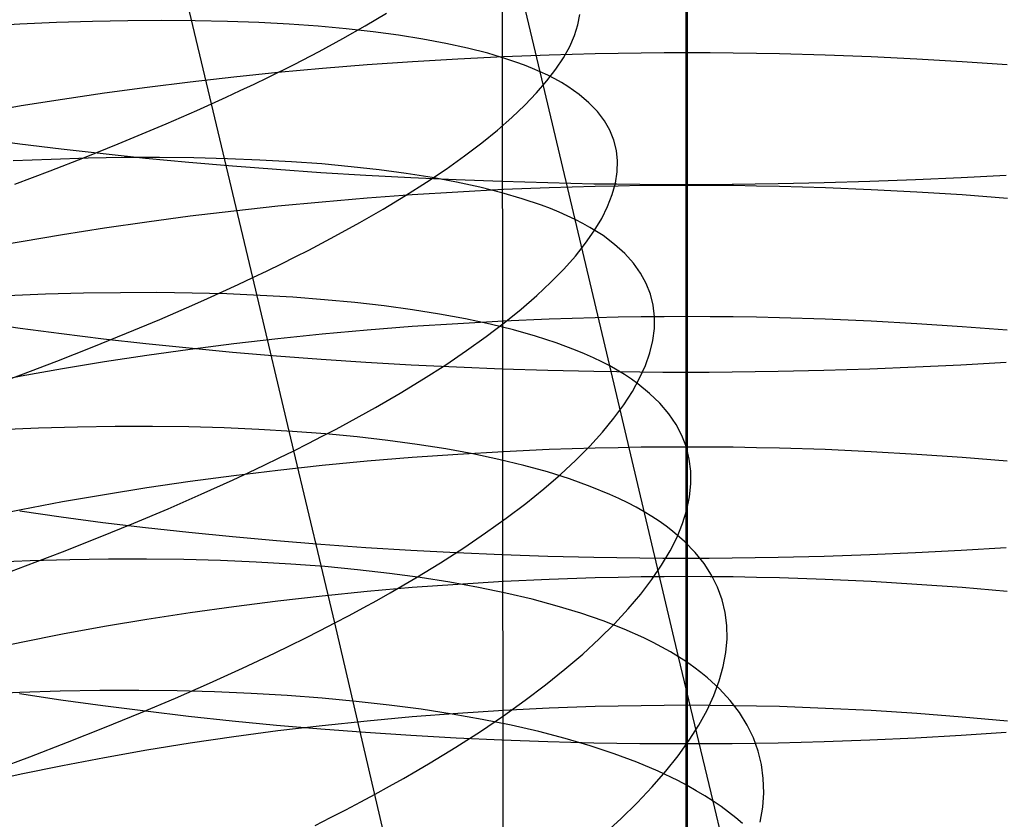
# Model space of a CAD drawing. Extents: x -383 to 1849, y -1185 to -529.
# Tile 539 of 656: x 447 to 457, y -1044 to -1036. Entities that reach past the tile are written whole.
import ezdxf

# ---------------------------------------------------------------- set-up
doc = ezdxf.new("R2010")
doc.units = 0
doc.layers.add('PREDEFINITO', color=7, linetype='CONTINUOUS')

msp = doc.modelspace()

# ---------------------------------------------------------------- linework, layer by layer
at = {"layer": 'PREDEFINITO'}
for p, q in [((452.068, -1053.326, 433.228), (451.958, -883.646, 433.674)), ((452.454, -1036.252, 494.182), (452.082, -1034.684, 493.754)), ((454.008, -1034.636, 646.482), (454.008, -1036.051, 646.107)), ((448.981, -1036.59, 479.035), (448.543, -1034.746, 478.618)), ((453.993, -1035.409, 677.003), (453.993, -1037.441, 676.6)), ((450.605, -1035.764, 481.317), (450.829, -1035.63, 481.731)), ((447.344, -1035.732, 501.201), (446.954, -1035.748, 501.501)), ((447.724, -1035.72, 500.889), (447.344, -1035.732, 501.201)), ((448.096, -1035.713, 500.566), (447.724, -1035.72, 500.889)), ((448.457, -1035.71, 500.232), (448.096, -1035.713, 500.566)), ((448.809, -1035.713, 499.888), (448.457, -1035.71, 500.232)), ((449.15, -1035.72, 499.534), (448.809, -1035.713, 499.888)), ((449.481, -1035.732, 499.17), (449.15, -1035.72, 499.534)), ((449.8, -1035.749, 498.797), (449.481, -1035.732, 499.17)), ((452.852, -1035.756, 488.078), (452.873, -1035.646, 488.556)), ((446.954, -1035.748, 501.501), (446.557, -1035.77, 501.79)), ((450.108, -1035.77, 498.415), (449.8, -1035.749, 498.797)), ((450.404, -1035.797, 498.024), (450.108, -1035.77, 498.415)), ((450.368, -1035.899, 480.912), (450.605, -1035.764, 481.317)), ((450.687, -1035.828, 497.625), (450.404, -1035.797, 498.024)), ((450.957, -1035.864, 497.218), (450.687, -1035.828, 497.625)), ((452.816, -1035.868, 487.602), (452.852, -1035.756, 488.078)), ((450.117, -1036.035, 480.516), (450.368, -1035.899, 480.912)), ((451.214, -1035.905, 496.804), (450.957, -1035.864, 497.218)), ((451.457, -1035.951, 496.382), (451.214, -1035.905, 496.804)), ((452.766, -1035.984, 487.127), (452.816, -1035.868, 487.602)), ((449.853, -1036.173, 480.13), (450.117, -1036.035, 480.516)), ((451.687, -1036.001, 495.954), (451.457, -1035.951, 496.382)), ((451.901, -1036.056, 495.52), (451.687, -1036.001, 495.954)), ((452.7, -1036.103, 486.654), (452.766, -1035.984, 487.127)), ((453.764, -1036.051, 646.109), (453.521, -1036.053, 646.115)), ((454.008, -1036.051, 646.107), (453.764, -1036.051, 646.109)), ((454.251, -1036.051, 646.109), (454.008, -1036.051, 646.107)), ((454.008, -1036.051, 646.107), (454.008, -1037.451, 645.707)), ((454.494, -1036.053, 646.115), (454.251, -1036.051, 646.109)), ((451.103, -1036.145, 646.398), (450.626, -1036.179, 646.501)), ((451.583, -1036.117, 646.31), (451.103, -1036.145, 646.398)), ((452.065, -1036.093, 646.237), (451.583, -1036.117, 646.31)), ((452.101, -1036.117, 495.079), (451.901, -1036.056, 495.52)), ((452.549, -1036.075, 646.181), (452.065, -1036.093, 646.237)), ((452.195, -1036.149, 494.857), (452.101, -1036.117, 495.079)), ((452.286, -1036.182, 494.633), (452.195, -1036.149, 494.857)), ((453.034, -1036.061, 646.14), (452.549, -1036.075, 646.181)), ((452.62, -1036.224, 486.185), (452.7, -1036.103, 486.654)), ((453.277, -1036.057, 646.125), (453.034, -1036.061, 646.14)), ((453.521, -1036.053, 646.115), (453.277, -1036.057, 646.125)), ((454.738, -1036.057, 646.125), (454.494, -1036.053, 646.115)), ((454.981, -1036.061, 646.14), (454.738, -1036.057, 646.125)), ((455.466, -1036.075, 646.181), (454.981, -1036.061, 646.14)), ((455.95, -1036.093, 646.238), (455.466, -1036.075, 646.181)), ((456.432, -1036.117, 646.31), (455.95, -1036.093, 646.238)), ((456.911, -1036.145, 646.398), (456.432, -1036.117, 646.31)), ((457.388, -1036.179, 646.501), (456.911, -1036.145, 646.398)), ((449.682, -1036.26, 646.751), (449.216, -1036.307, 646.898)), ((449.575, -1036.311, 479.754), (449.853, -1036.173, 480.13)), ((450.152, -1036.217, 646.619), (449.682, -1036.26, 646.751)), ((450.626, -1036.179, 646.501), (450.152, -1036.217, 646.619)), ((452.372, -1036.216, 494.408), (452.286, -1036.182, 494.633)), ((452.454, -1036.252, 494.182), (452.372, -1036.216, 494.408)), ((452.533, -1036.288, 493.954), (452.454, -1036.252, 494.182)), ((452.824, -1037.812, 494.642), (452.454, -1036.252, 494.182)), ((452.525, -1036.348, 485.718), (452.62, -1036.224, 486.185)), ((448.755, -1036.36, 647.059), (448.3, -1036.416, 647.234)), ((449.216, -1036.307, 646.898), (448.755, -1036.36, 647.059)), ((449.432, -1036.381, 479.57), (449.575, -1036.311, 479.754)), ((452.416, -1036.475, 485.256), (452.525, -1036.348, 485.718)), ((452.607, -1036.326, 493.725), (452.533, -1036.288, 493.954)), ((452.677, -1036.365, 493.496), (452.607, -1036.326, 493.725)), ((448.3, -1036.416, 647.234), (447.85, -1036.477, 647.422)), ((449.134, -1036.52, 479.211), (449.285, -1036.45, 479.389)), ((449.285, -1036.45, 479.389), (449.432, -1036.381, 479.57)), ((452.744, -1036.406, 493.265), (452.677, -1036.365, 493.496)), ((452.864, -1036.49, 492.8), (452.744, -1036.406, 493.265)), ((447.406, -1036.543, 647.624), (446.969, -1036.612, 647.839)), ((447.85, -1036.477, 647.422), (447.406, -1036.543, 647.624)), ((448.981, -1036.59, 479.035), (449.134, -1036.52, 479.211)), ((452.292, -1036.604, 484.798), (452.416, -1036.475, 485.256)), ((452.969, -1036.578, 492.332), (452.864, -1036.49, 492.8)), ((446.969, -1036.612, 647.839), (446.539, -1036.686, 648.066)), ((448.664, -1036.731, 478.693), (448.824, -1036.66, 478.862)), ((448.824, -1036.66, 478.862), (448.981, -1036.59, 479.035)), ((449.417, -1038.426, 479.487), (448.981, -1036.59, 479.035)), ((452.154, -1036.735, 484.345), (452.292, -1036.604, 484.798)), ((453.058, -1036.671, 491.861), (452.969, -1036.578, 492.332)), ((453.132, -1036.768, 491.388), (453.058, -1036.671, 491.861)), ((448.501, -1036.801, 478.526), (448.664, -1036.731, 478.693)), ((452.002, -1036.868, 483.898), (452.154, -1036.735, 484.345)), ((453.19, -1036.868, 490.914), (453.132, -1036.768, 491.388)), ((447.993, -1037.013, 478.044), (448.334, -1036.872, 478.363)), ((448.334, -1036.872, 478.363), (448.501, -1036.801, 478.526)), ((451.836, -1037.003, 483.456), (452.002, -1036.868, 483.898)), ((453.232, -1036.973, 490.437), (453.19, -1036.868, 490.914)), ((446.524, -1036.955, 674.594), (446.954, -1037.012, 674.827)), ((453.259, -1037.081, 489.961), (453.232, -1036.973, 490.437)), ((446.954, -1037.012, 674.827), (447.391, -1037.065, 675.047)), ((447.391, -1037.065, 675.047), (447.835, -1037.115, 675.254)), ((447.64, -1037.155, 477.738), (447.993, -1037.013, 478.044)), ((451.655, -1037.139, 483.022), (451.836, -1037.003, 483.456)), ((453.271, -1037.193, 489.483), (453.259, -1037.081, 489.961)), ((447.285, -1037.176, 501.928), (446.886, -1037.192, 502.215)), ((447.276, -1037.296, 477.445), (447.64, -1037.155, 477.738)), ((447.676, -1037.165, 501.629), (447.285, -1037.176, 501.928)), ((448.058, -1037.158, 501.319), (447.676, -1037.165, 501.629)), ((447.835, -1037.115, 675.254), (448.284, -1037.162, 675.447)), ((448.432, -1037.157, 500.997), (448.058, -1037.158, 501.319)), ((448.284, -1037.162, 675.447), (448.74, -1037.205, 675.625)), ((448.795, -1037.161, 500.665), (448.432, -1037.157, 500.997)), ((449.149, -1037.169, 500.322), (448.795, -1037.161, 500.665)), ((449.492, -1037.183, 499.97), (449.149, -1037.169, 500.322)), ((449.825, -1037.202, 499.607), (449.492, -1037.183, 499.97)), ((451.461, -1037.278, 482.594), (451.655, -1037.139, 483.022)), ((453.267, -1037.308, 489.007), (453.271, -1037.193, 489.483)), ((446.902, -1037.438, 477.164), (447.276, -1037.296, 477.445)), ((448.74, -1037.205, 675.625), (449.201, -1037.245, 675.79)), ((449.201, -1037.245, 675.79), (449.666, -1037.281, 675.941)), ((449.666, -1037.281, 675.941), (450.136, -1037.314, 676.076)), ((450.146, -1037.225, 499.236), (449.825, -1037.202, 499.607)), ((450.456, -1037.254, 498.855), (450.146, -1037.225, 499.236)), ((450.753, -1037.287, 498.467), (450.456, -1037.254, 498.855)), ((451.039, -1037.326, 498.069), (450.753, -1037.287, 498.467)), ((451.253, -1037.417, 482.174), (451.461, -1037.278, 482.594)), ((450.136, -1037.314, 676.076), (450.61, -1037.343, 676.197)), ((450.61, -1037.343, 676.197), (451.087, -1037.369, 676.302)), ((451.311, -1037.369, 497.664), (451.039, -1037.326, 498.069)), ((451.087, -1037.369, 676.302), (451.567, -1037.39, 676.392)), ((451.57, -1037.417, 497.252), (451.311, -1037.369, 497.664)), ((451.567, -1037.39, 676.392), (452.049, -1037.408, 676.467)), ((453.249, -1037.427, 488.531), (453.267, -1037.308, 489.007)), ((455.937, -1037.408, 676.466), (456.42, -1037.39, 676.392)), ((456.42, -1037.39, 676.392), (456.9, -1037.368, 676.302)), ((456.9, -1037.368, 676.302), (457.377, -1037.343, 676.196)), ((451.031, -1037.558, 481.761), (451.253, -1037.417, 482.174)), ((451.816, -1037.471, 496.833), (451.57, -1037.417, 497.252)), ((452.064, -1037.496, 645.836), (451.582, -1037.521, 645.908)), ((452.047, -1037.529, 496.406), (451.816, -1037.471, 496.833)), ((452.049, -1037.408, 676.467), (452.533, -1037.422, 676.525)), ((452.549, -1037.477, 645.78), (452.064, -1037.496, 645.836)), ((452.533, -1037.422, 676.525), (453.019, -1037.433, 676.567)), ((453.034, -1037.463, 645.739), (452.549, -1037.477, 645.78)), ((453.019, -1037.433, 676.567), (453.262, -1037.436, 676.581)), ((453.277, -1037.458, 645.725), (453.034, -1037.463, 645.739)), ((453.215, -1037.549, 488.056), (453.249, -1037.427, 488.531)), ((453.262, -1037.436, 676.581), (453.506, -1037.439, 676.592)), ((453.521, -1037.454, 645.715), (453.277, -1037.458, 645.725)), ((453.506, -1037.439, 676.592), (453.749, -1037.44, 676.598)), ((453.764, -1037.452, 645.709), (453.521, -1037.454, 645.715)), ((453.749, -1037.44, 676.598), (453.993, -1037.441, 676.6)), ((454.008, -1037.451, 645.707), (453.764, -1037.452, 645.709)), ((453.993, -1037.441, 676.6), (454.237, -1037.44, 676.598)), ((453.993, -1037.441, 676.6), (453.993, -1039.424, 676.166)), ((454.251, -1037.452, 645.709), (454.008, -1037.451, 645.707)), ((454.008, -1037.451, 645.707), (454.008, -1038.838, 645.28)), ((454.237, -1037.44, 676.598), (454.48, -1037.439, 676.592)), ((454.495, -1037.454, 645.715), (454.251, -1037.452, 645.709)), ((454.48, -1037.439, 676.592), (454.724, -1037.436, 676.581)), ((454.738, -1037.458, 645.726), (454.495, -1037.454, 645.715)), ((454.724, -1037.436, 676.581), (454.967, -1037.432, 676.566)), ((454.981, -1037.463, 645.74), (454.738, -1037.458, 645.726)), ((454.967, -1037.432, 676.566), (455.453, -1037.422, 676.524)), ((455.467, -1037.477, 645.781), (454.981, -1037.463, 645.74)), ((455.453, -1037.422, 676.524), (455.937, -1037.408, 676.466)), ((455.951, -1037.497, 645.838), (455.467, -1037.477, 645.781)), ((456.433, -1037.522, 645.91), (455.951, -1037.497, 645.838)), ((450.625, -1037.586, 646.097), (450.151, -1037.627, 646.214)), ((451.102, -1037.551, 645.995), (450.625, -1037.586, 646.097)), ((450.795, -1037.701, 481.358), (451.031, -1037.558, 481.761)), ((451.582, -1037.521, 645.908), (451.102, -1037.551, 645.995)), ((452.264, -1037.592, 495.974), (452.047, -1037.529, 496.406)), ((452.466, -1037.66, 495.535), (452.264, -1037.592, 495.974)), ((453.166, -1037.673, 487.583), (453.215, -1037.549, 488.056)), ((456.913, -1037.552, 645.998), (456.433, -1037.522, 645.91)), ((457.39, -1037.588, 646.101), (456.913, -1037.552, 645.998)), ((449.681, -1037.672, 646.346), (449.216, -1037.723, 646.492)), ((450.151, -1037.627, 646.214), (449.681, -1037.672, 646.346)), ((450.546, -1037.844, 480.963), (450.795, -1037.701, 481.358)), ((452.561, -1037.696, 495.314), (452.466, -1037.66, 495.535)), ((452.653, -1037.733, 495.091), (452.561, -1037.696, 495.314)), ((453.103, -1037.8, 487.112), (453.166, -1037.673, 487.583)), ((448.755, -1037.778, 646.651), (448.299, -1037.838, 646.825)), ((449.216, -1037.723, 646.492), (448.755, -1037.778, 646.651)), ((452.74, -1037.772, 494.867), (452.653, -1037.733, 495.091)), ((452.824, -1037.812, 494.642), (452.74, -1037.772, 494.867)), ((452.903, -1037.852, 494.415), (452.824, -1037.812, 494.642)), ((453.188, -1039.359, 495.142), (452.824, -1037.812, 494.642)), ((453.025, -1037.931, 486.645), (453.103, -1037.8, 487.112)), ((447.849, -1037.903, 647.012), (447.405, -1037.972, 647.213)), ((448.299, -1037.838, 646.825), (447.849, -1037.903, 647.012)), ((450.284, -1037.989, 480.579), (450.546, -1037.844, 480.963)), ((452.979, -1037.895, 494.188), (452.903, -1037.852, 494.415)), ((453.05, -1037.938, 493.959), (452.979, -1037.895, 494.188)), ((447.405, -1037.972, 647.213), (446.968, -1038.046, 647.426)), ((450.008, -1038.134, 480.204), (450.284, -1037.989, 480.579)), ((452.932, -1038.063, 486.181), (453.025, -1037.931, 486.645)), ((453.117, -1037.982, 493.729), (453.05, -1037.938, 493.959)), ((453.24, -1038.075, 493.266), (453.117, -1037.982, 493.729)), ((446.968, -1038.046, 647.426), (446.538, -1038.124, 647.652)), ((452.825, -1038.198, 485.72), (452.932, -1038.063, 486.181)), ((453.347, -1038.172, 492.801), (453.24, -1038.075, 493.266)), ((449.719, -1038.28, 479.84), (449.865, -1038.207, 480.021)), ((449.865, -1038.207, 480.021), (450.008, -1038.134, 480.204)), ((452.703, -1038.335, 485.264), (452.825, -1038.198, 485.72)), ((453.438, -1038.273, 492.332), (453.347, -1038.172, 492.801)), ((449.57, -1038.353, 479.662), (449.719, -1038.28, 479.84)), ((452.567, -1038.474, 484.813), (452.703, -1038.335, 485.264)), ((453.514, -1038.378, 491.861), (453.438, -1038.273, 492.332)), ((449.261, -1038.499, 479.315), (449.417, -1038.426, 479.487)), ((449.417, -1038.426, 479.487), (449.57, -1038.353, 479.662)), ((449.85, -1040.255, 479.976), (449.417, -1038.426, 479.487)), ((453.574, -1038.488, 491.389), (453.514, -1038.378, 491.861)), ((449.102, -1038.573, 479.146), (449.261, -1038.499, 479.315)), ((452.417, -1038.616, 484.368), (452.567, -1038.474, 484.813)), ((453.618, -1038.601, 490.915), (453.574, -1038.488, 491.389)), ((447.227, -1038.602, 502.669), (446.82, -1038.618, 502.942)), ((447.627, -1038.591, 502.384), (447.227, -1038.602, 502.669)), ((448.019, -1038.585, 502.087), (447.627, -1038.591, 502.384)), ((448.402, -1038.584, 501.779), (448.019, -1038.585, 502.087)), ((448.776, -1038.589, 501.46), (448.402, -1038.584, 501.779)), ((448.774, -1038.72, 478.817), (448.939, -1038.646, 478.98)), ((449.141, -1038.598, 501.13), (448.776, -1038.589, 501.46)), ((448.939, -1038.646, 478.98), (449.102, -1038.573, 479.146)), ((449.495, -1038.613, 500.789), (449.141, -1038.598, 501.13)), ((449.839, -1038.633, 500.439), (449.495, -1038.613, 500.789)), ((450.173, -1038.659, 500.079), (449.839, -1038.633, 500.439)), ((452.253, -1038.759, 483.928), (452.417, -1038.616, 484.368)), ((453.648, -1038.718, 490.44), (453.618, -1038.601, 490.915)), ((448.434, -1038.867, 478.5), (448.774, -1038.72, 478.817)), ((450.495, -1038.689, 499.71), (450.173, -1038.659, 500.079)), ((450.806, -1038.724, 499.332), (450.495, -1038.689, 499.71)), ((451.105, -1038.765, 498.946), (450.806, -1038.724, 499.332)), ((453.661, -1038.839, 489.965), (453.648, -1038.718, 490.44)), ((451.391, -1038.81, 498.551), (451.105, -1038.765, 498.946)), ((451.665, -1038.861, 498.148), (451.391, -1038.81, 498.551)), ((452.074, -1038.903, 483.495), (452.253, -1038.759, 483.928)), ((453.034, -1038.85, 645.313), (452.549, -1038.865, 645.353)), ((453.277, -1038.845, 645.299), (453.034, -1038.85, 645.313)), ((453.521, -1038.841, 645.289), (453.277, -1038.845, 645.299)), ((453.764, -1038.839, 645.283), (453.521, -1038.841, 645.289)), ((453.66, -1038.963, 489.49), (453.661, -1038.839, 489.965)), ((454.008, -1038.838, 645.28), (453.764, -1038.839, 645.283)), ((454.251, -1038.839, 645.283), (454.008, -1038.838, 645.28)), ((454.008, -1038.838, 645.28), (454.008, -1040.215, 644.828)), ((454.494, -1038.841, 645.289), (454.251, -1038.839, 645.283)), ((454.738, -1038.845, 645.299), (454.494, -1038.841, 645.289)), ((454.981, -1038.85, 645.313), (454.738, -1038.845, 645.299)), ((455.466, -1038.865, 645.353), (454.981, -1038.85, 645.313)), ((446.528, -1038.899, 674.174), (446.958, -1038.96, 674.405)), ((446.958, -1038.96, 674.405), (447.395, -1039.017, 674.623)), ((448.083, -1039.014, 478.195), (448.434, -1038.867, 478.5)), ((451.102, -1038.943, 645.567), (450.625, -1038.981, 645.669)), ((451.582, -1038.912, 645.481), (451.102, -1038.943, 645.567)), ((452.064, -1038.885, 645.409), (451.582, -1038.912, 645.481)), ((451.925, -1038.917, 497.738), (451.665, -1038.861, 498.148)), ((451.882, -1039.049, 483.069), (452.074, -1038.903, 483.495)), ((452.172, -1038.978, 497.321), (451.925, -1038.917, 497.738)), ((452.549, -1038.865, 645.353), (452.064, -1038.885, 645.409)), ((453.643, -1039.09, 489.016), (453.66, -1038.963, 489.49)), ((455.95, -1038.886, 645.41), (455.466, -1038.865, 645.353)), ((456.432, -1038.912, 645.481), (455.95, -1038.886, 645.41)), ((456.912, -1038.944, 645.568), (456.432, -1038.912, 645.481)), ((457.389, -1038.981, 645.669), (456.912, -1038.944, 645.568)), ((447.395, -1039.017, 674.623), (447.838, -1039.071, 674.828)), ((447.721, -1039.161, 477.903), (448.083, -1039.014, 478.195)), ((450.151, -1039.024, 645.785), (449.681, -1039.072, 645.916)), ((450.625, -1038.981, 645.669), (450.151, -1039.024, 645.785)), ((451.675, -1039.197, 482.651), (451.882, -1039.049, 483.069)), ((452.405, -1039.044, 496.898), (452.172, -1038.978, 497.321)), ((452.623, -1039.115, 496.467), (452.405, -1039.044, 496.898)), ((447.348, -1039.307, 477.623), (447.721, -1039.161, 477.903)), ((447.838, -1039.071, 674.828), (448.288, -1039.122, 675.02)), ((448.288, -1039.122, 675.02), (448.743, -1039.169, 675.198)), ((448.743, -1039.169, 675.198), (449.203, -1039.212, 675.361)), ((449.216, -1039.125, 646.061), (448.755, -1039.184, 646.22)), ((449.681, -1039.072, 645.916), (449.216, -1039.125, 646.061)), ((452.827, -1039.191, 496.031), (452.623, -1039.115, 496.467)), ((453.612, -1039.22, 488.544), (453.643, -1039.09, 489.016)), ((448.299, -1039.247, 646.392), (447.849, -1039.315, 646.578)), ((448.755, -1039.184, 646.22), (448.299, -1039.247, 646.392)), ((449.203, -1039.212, 675.361), (449.669, -1039.251, 675.511)), ((449.669, -1039.251, 675.511), (450.138, -1039.286, 675.645)), ((451.455, -1039.346, 482.24), (451.675, -1039.197, 482.651)), ((452.923, -1039.231, 495.811), (452.827, -1039.191, 496.031)), ((453.015, -1039.273, 495.589), (452.923, -1039.231, 495.811)), ((453.103, -1039.315, 495.367), (453.015, -1039.273, 495.589)), ((453.565, -1039.353, 488.073), (453.612, -1039.22, 488.544)), ((446.965, -1039.453, 477.355), (447.348, -1039.307, 477.623)), ((447.849, -1039.315, 646.578), (447.405, -1039.389, 646.777)), ((450.138, -1039.286, 675.645), (450.612, -1039.318, 675.765)), ((450.612, -1039.318, 675.765), (451.089, -1039.346, 675.87)), ((451.089, -1039.346, 675.87), (451.568, -1039.369, 675.959)), ((451.221, -1039.495, 481.838), (451.455, -1039.346, 482.24)), ((451.568, -1039.369, 675.959), (452.05, -1039.389, 676.033)), ((453.188, -1039.359, 495.142), (453.103, -1039.315, 495.367)), ((453.268, -1039.404, 494.917), (453.188, -1039.359, 495.142)), ((453.916, -1042.432, 496.209), (453.188, -1039.359, 495.142)), ((453.504, -1039.489, 487.605), (453.565, -1039.353, 488.073)), ((455.936, -1039.389, 676.033), (456.419, -1039.369, 675.959)), ((456.419, -1039.369, 675.959), (456.899, -1039.346, 675.87)), ((456.899, -1039.346, 675.87), (457.376, -1039.318, 675.765)), ((446.968, -1039.467, 646.988), (446.538, -1039.549, 647.213)), ((446.573, -1039.599, 477.101), (446.965, -1039.453, 477.355)), ((447.405, -1039.389, 646.777), (446.968, -1039.467, 646.988)), ((452.05, -1039.389, 676.033), (452.534, -1039.404, 676.091)), ((452.534, -1039.404, 676.091), (453.02, -1039.415, 676.132)), ((453.02, -1039.415, 676.132), (453.263, -1039.419, 676.147)), ((453.263, -1039.419, 676.147), (453.506, -1039.421, 676.157)), ((453.344, -1039.45, 494.69), (453.268, -1039.404, 494.917)), ((453.417, -1039.498, 494.463), (453.344, -1039.45, 494.69)), ((453.506, -1039.421, 676.157), (453.75, -1039.423, 676.164)), ((453.75, -1039.423, 676.164), (453.993, -1039.424, 676.166)), ((453.993, -1039.424, 676.166), (454.237, -1039.423, 676.164)), ((453.993, -1039.424, 676.166), (453.993, -1041.389, 675.695)), ((454.237, -1039.423, 676.164), (454.48, -1039.421, 676.157)), ((454.48, -1039.421, 676.157), (454.723, -1039.419, 676.147)), ((454.723, -1039.419, 676.147), (454.967, -1039.415, 676.132)), ((454.967, -1039.415, 676.132), (455.452, -1039.404, 676.091)), ((455.452, -1039.404, 676.091), (455.936, -1039.389, 676.033)), ((450.974, -1039.646, 481.446), (451.221, -1039.495, 481.838)), ((453.485, -1039.547, 494.234), (453.417, -1039.498, 494.463)), ((453.428, -1039.628, 487.139), (453.504, -1039.489, 487.605)), ((453.61, -1039.648, 493.774), (453.485, -1039.547, 494.234)), ((450.713, -1039.797, 481.062), (450.974, -1039.646, 481.446)), ((453.337, -1039.769, 486.677), (453.428, -1039.628, 487.139)), ((453.719, -1039.753, 493.31), (453.61, -1039.648, 493.774)), ((453.232, -1039.912, 486.219), (453.337, -1039.769, 486.677)), ((453.812, -1039.863, 492.844), (453.719, -1039.753, 493.31)), ((450.439, -1039.95, 480.689), (450.713, -1039.797, 481.062)), ((453.889, -1039.977, 492.375), (453.812, -1039.863, 492.844)), ((447.563, -1040.004, 503.148), (447.154, -1040.015, 503.419)), ((447.964, -1039.998, 502.865), (447.563, -1040.004, 503.148)), ((448.357, -1039.998, 502.57), (447.964, -1039.998, 502.865)), ((448.741, -1040.003, 502.263), (448.357, -1039.998, 502.57)), ((449.116, -1040.013, 501.946), (448.741, -1040.003, 502.263)), ((450.297, -1040.026, 480.507), (450.439, -1039.95, 480.689)), ((453.112, -1040.058, 485.765), (453.232, -1039.912, 486.219)), ((453.951, -1040.095, 491.904), (453.889, -1039.977, 492.375)), ((447.154, -1040.015, 503.419), (446.737, -1040.032, 503.678)), ((449.482, -1040.029, 501.618), (449.116, -1040.013, 501.946)), ((449.838, -1040.05, 501.279), (449.482, -1040.029, 501.618)), ((450.184, -1040.076, 500.931), (449.838, -1040.05, 501.279)), ((450.002, -1040.178, 480.15), (450.151, -1040.102, 480.327)), ((450.151, -1040.102, 480.327), (450.297, -1040.026, 480.507)), ((450.519, -1040.108, 500.573), (450.184, -1040.076, 500.931)), ((450.842, -1040.145, 500.206), (450.519, -1040.108, 500.573)), ((452.978, -1040.205, 485.316), (453.112, -1040.058, 485.765)), ((453.998, -1040.217, 491.432), (453.951, -1040.095, 491.904)), ((449.85, -1040.255, 479.976), (450.002, -1040.178, 480.15)), ((451.155, -1040.188, 499.83), (450.842, -1040.145, 500.206)), ((451.455, -1040.235, 499.446), (451.155, -1040.188, 499.83)), ((452.83, -1040.355, 484.872), (452.978, -1040.205, 485.316)), ((449.695, -1040.331, 479.805), (449.85, -1040.255, 479.976)), ((450.283, -1042.074, 480.499), (449.85, -1040.255, 479.976)), ((451.582, -1040.293, 645.026), (451.102, -1040.327, 645.112)), ((451.743, -1040.288, 499.053), (451.455, -1040.235, 499.446)), ((452.064, -1040.265, 644.956), (451.582, -1040.293, 645.026)), ((452.018, -1040.346, 498.653), (451.743, -1040.288, 499.053)), ((452.549, -1040.243, 644.9), (452.064, -1040.265, 644.956)), ((453.034, -1040.228, 644.86), (452.549, -1040.243, 644.9)), ((453.277, -1040.222, 644.846), (453.034, -1040.228, 644.86)), ((453.521, -1040.218, 644.836), (453.277, -1040.222, 644.846)), ((453.764, -1040.216, 644.83), (453.521, -1040.218, 644.836)), ((454.008, -1040.215, 644.828), (453.764, -1040.216, 644.83)), ((454.029, -1040.343, 490.96), (453.998, -1040.217, 491.432)), ((454.251, -1040.216, 644.83), (454.008, -1040.215, 644.828)), ((454.008, -1040.215, 644.828), (454.008, -1041.584, 644.347)), ((454.494, -1040.218, 644.836), (454.251, -1040.216, 644.83)), ((454.738, -1040.222, 644.846), (454.494, -1040.218, 644.836)), ((454.981, -1040.228, 644.86), (454.738, -1040.222, 644.846)), ((455.466, -1040.243, 644.9), (454.981, -1040.228, 644.86)), ((455.95, -1040.265, 644.955), (455.466, -1040.243, 644.9)), ((456.432, -1040.293, 645.026), (455.95, -1040.265, 644.955)), ((456.912, -1040.327, 645.112), (456.432, -1040.293, 645.026)), ((449.375, -1040.485, 479.471), (449.536, -1040.408, 479.636)), ((449.536, -1040.408, 479.636), (449.695, -1040.331, 479.805)), ((450.151, -1040.411, 645.329), (449.681, -1040.462, 645.458)), ((450.625, -1040.366, 645.213), (450.151, -1040.411, 645.329)), ((451.102, -1040.327, 645.112), (450.625, -1040.366, 645.213)), ((452.28, -1040.41, 498.245), (452.018, -1040.346, 498.653)), ((452.529, -1040.479, 497.83), (452.28, -1040.41, 498.245)), ((452.667, -1040.506, 484.435), (452.83, -1040.355, 484.872)), ((454.045, -1040.472, 490.487), (454.029, -1040.343, 490.96)), ((457.389, -1040.366, 645.213), (456.912, -1040.327, 645.112)), ((449.216, -1040.518, 645.602), (448.755, -1040.58, 645.76)), ((449.21, -1040.561, 479.308), (449.375, -1040.485, 479.471)), ((449.681, -1040.462, 645.458), (449.216, -1040.518, 645.602)), ((452.491, -1040.658, 484.004), (452.667, -1040.506, 484.435)), ((452.763, -1040.553, 497.409), (452.529, -1040.479, 497.83)), ((454.046, -1040.605, 490.014), (454.045, -1040.472, 490.487)), ((448.755, -1040.58, 645.76), (448.299, -1040.647, 645.931)), ((448.871, -1040.714, 478.993), (449.21, -1040.561, 479.308)), ((452.983, -1040.632, 496.981), (452.763, -1040.553, 497.409)), ((454.032, -1040.741, 489.542), (454.046, -1040.605, 490.014)), ((447.849, -1040.719, 646.115), (447.405, -1040.796, 646.312)), ((448.299, -1040.647, 645.931), (447.849, -1040.719, 646.115)), ((448.521, -1040.867, 478.689), (448.871, -1040.714, 478.993)), ((452.3, -1040.812, 483.579), (452.491, -1040.658, 484.004)), ((453.188, -1040.716, 496.547), (452.983, -1040.632, 496.981)), ((453.285, -1040.76, 496.328), (453.188, -1040.716, 496.547)), ((447.405, -1040.796, 646.312), (446.968, -1040.878, 646.523)), ((452.095, -1040.967, 483.163), (452.3, -1040.812, 483.579)), ((453.378, -1040.805, 496.107), (453.285, -1040.76, 496.328)), ((453.467, -1040.852, 495.886), (453.378, -1040.805, 496.107)), ((454.002, -1040.88, 489.071), (454.032, -1040.741, 489.542)), ((446.968, -1040.878, 646.523), (446.538, -1040.965, 646.745)), ((446.954, -1040.891, 673.94), (447.391, -1040.953, 674.157)), ((448.16, -1041.019, 478.398), (448.521, -1040.867, 478.689)), ((453.552, -1040.9, 495.662), (453.467, -1040.852, 495.886)), ((453.633, -1040.949, 495.438), (453.552, -1040.9, 495.662)), ((453.958, -1041.022, 488.602), (454.002, -1040.88, 489.071)), ((447.391, -1040.953, 674.157), (447.834, -1041.011, 674.362)), ((447.788, -1041.171, 478.119), (448.16, -1041.019, 478.398)), ((447.834, -1041.011, 674.362), (448.284, -1041.065, 674.553)), ((451.877, -1041.123, 482.754), (452.095, -1040.967, 483.163)), ((453.711, -1041, 495.213), (453.633, -1040.949, 495.438)), ((453.784, -1041.052, 494.986), (453.711, -1041, 495.213)), ((453.899, -1041.166, 488.136), (453.958, -1041.022, 488.602)), ((448.284, -1041.065, 674.553), (448.74, -1041.115, 674.73)), ((448.74, -1041.115, 674.73), (449.201, -1041.162, 674.893)), ((451.645, -1041.28, 482.354), (451.877, -1041.123, 482.754)), ((453.853, -1041.105, 494.759), (453.784, -1041.052, 494.986)), ((453.979, -1041.214, 494.3), (453.853, -1041.105, 494.759)), ((447.406, -1041.322, 477.853), (447.788, -1041.171, 478.119)), ((449.201, -1041.162, 674.893), (449.666, -1041.204, 675.042)), ((449.666, -1041.204, 675.042), (450.136, -1041.242, 675.176)), ((450.136, -1041.242, 675.176), (450.61, -1041.276, 675.296)), ((453.825, -1041.313, 487.672), (453.899, -1041.166, 488.136)), ((454.09, -1041.328, 493.839), (453.979, -1041.214, 494.3)), ((447.014, -1041.472, 477.599), (447.406, -1041.322, 477.853)), ((450.61, -1041.276, 675.296), (451.087, -1041.305, 675.4)), ((451.087, -1041.305, 675.4), (451.567, -1041.331, 675.489)), ((451.399, -1041.438, 481.963), (451.645, -1041.28, 482.354)), ((451.567, -1041.331, 675.489), (452.049, -1041.351, 675.563)), ((452.049, -1041.351, 675.563), (452.533, -1041.368, 675.62)), ((453.736, -1041.463, 487.211), (453.825, -1041.313, 487.672)), ((454.185, -1041.447, 493.375), (454.09, -1041.328, 493.839)), ((455.453, -1041.368, 675.62), (455.937, -1041.351, 675.562)), ((455.937, -1041.351, 675.562), (456.42, -1041.33, 675.488)), ((456.42, -1041.33, 675.488), (456.9, -1041.305, 675.399)), ((456.9, -1041.305, 675.399), (457.377, -1041.275, 675.295)), ((447.065, -1041.418, 504.179), (446.64, -1041.435, 504.424)), ((447.482, -1041.406, 503.922), (447.065, -1041.418, 504.179)), ((447.893, -1041.399, 503.652), (447.482, -1041.406, 503.922)), ((448.295, -1041.399, 503.371), (447.893, -1041.399, 503.652)), ((448.689, -1041.404, 503.077), (448.295, -1041.399, 503.371)), ((449.075, -1041.414, 502.773), (448.689, -1041.404, 503.077)), ((449.452, -1041.43, 502.457), (449.075, -1041.414, 502.773)), ((449.819, -1041.452, 502.131), (449.452, -1041.43, 502.457)), ((450.177, -1041.479, 501.794), (449.819, -1041.452, 502.131)), ((451.14, -1041.597, 481.581), (451.399, -1041.438, 481.963)), ((452.533, -1041.368, 675.62), (453.019, -1041.379, 675.662)), ((453.019, -1041.379, 675.662), (453.262, -1041.384, 675.676)), ((453.262, -1041.384, 675.676), (453.506, -1041.386, 675.687)), ((453.506, -1041.386, 675.687), (453.749, -1041.388, 675.693)), ((453.749, -1041.388, 675.693), (453.993, -1041.389, 675.695)), ((453.993, -1041.389, 675.695), (454.237, -1041.388, 675.693)), ((453.993, -1041.389, 675.695), (453.993, -1043.349, 675.188)), ((454.264, -1041.57, 492.908), (454.185, -1041.447, 493.375)), ((454.237, -1041.388, 675.693), (454.48, -1041.386, 675.686)), ((454.48, -1041.386, 675.686), (454.724, -1041.383, 675.676)), ((454.724, -1041.383, 675.676), (454.967, -1041.379, 675.661)), ((454.967, -1041.379, 675.661), (455.453, -1041.368, 675.62)), ((446.613, -1041.621, 477.359), (447.014, -1041.472, 477.599)), ((450.524, -1041.512, 501.448), (450.177, -1041.479, 501.794)), ((450.86, -1041.551, 501.092), (450.524, -1041.512, 501.448)), ((451.186, -1041.594, 500.727), (450.86, -1041.551, 501.092)), ((453.633, -1041.615, 486.755), (453.736, -1041.463, 487.211)), ((450.868, -1041.756, 481.21), (451.14, -1041.597, 481.581)), ((451.582, -1041.666, 644.544), (451.102, -1041.701, 644.63)), ((451.5, -1041.644, 500.354), (451.186, -1041.594, 500.727)), ((451.802, -1041.698, 499.971), (451.5, -1041.644, 500.354)), ((452.064, -1041.637, 644.474), (451.582, -1041.666, 644.544)), ((452.549, -1041.614, 644.419), (452.064, -1041.637, 644.474)), ((453.034, -1041.597, 644.379), (452.549, -1041.614, 644.419)), ((453.277, -1041.592, 644.365), (453.034, -1041.597, 644.379)), ((453.521, -1041.588, 644.355), (453.277, -1041.592, 644.365)), ((453.516, -1041.769, 486.303), (453.633, -1041.615, 486.755)), ((453.764, -1041.585, 644.349), (453.521, -1041.588, 644.355)), ((454.008, -1041.584, 644.347), (453.764, -1041.585, 644.349)), ((454.251, -1041.585, 644.349), (454.008, -1041.584, 644.347)), ((454.008, -1041.584, 644.347), (454.008, -1042.944, 643.84)), ((454.494, -1041.588, 644.355), (454.251, -1041.585, 644.349)), ((454.327, -1041.697, 492.44), (454.264, -1041.57, 492.908)), ((454.738, -1041.592, 644.365), (454.494, -1041.588, 644.355)), ((454.981, -1041.598, 644.379), (454.738, -1041.592, 644.365)), ((455.466, -1041.614, 644.419), (454.981, -1041.598, 644.379)), ((455.95, -1041.637, 644.474), (455.466, -1041.614, 644.419)), ((456.432, -1041.666, 644.544), (455.95, -1041.637, 644.474)), ((456.912, -1041.701, 644.63), (456.432, -1041.666, 644.544)), ((450.625, -1041.743, 644.73), (450.151, -1041.79, 644.844)), ((451.102, -1041.701, 644.63), (450.625, -1041.743, 644.73)), ((450.726, -1041.835, 481.028), (450.868, -1041.756, 481.21)), ((452.092, -1041.758, 499.581), (451.802, -1041.698, 499.971)), ((452.369, -1041.824, 499.183), (452.092, -1041.758, 499.581)), ((453.384, -1041.925, 485.855), (453.516, -1041.769, 486.303)), ((454.376, -1041.828, 491.97), (454.327, -1041.697, 492.44)), ((457.389, -1041.743, 644.73), (456.912, -1041.701, 644.63)), ((449.681, -1041.843, 644.973), (449.216, -1041.902, 645.115)), ((450.151, -1041.79, 644.844), (449.681, -1041.843, 644.973)), ((450.582, -1041.915, 480.849), (450.726, -1041.835, 481.028)), ((452.633, -1041.895, 498.777), (452.369, -1041.824, 499.183)), ((454.409, -1041.962, 491.499), (454.376, -1041.828, 491.97)), ((448.755, -1041.967, 645.271), (448.299, -1042.037, 645.441)), ((449.216, -1041.902, 645.115), (448.755, -1041.967, 645.271)), ((450.434, -1041.994, 480.673), (450.582, -1041.915, 480.849)), ((452.883, -1041.971, 498.365), (452.633, -1041.895, 498.777)), ((453.119, -1042.053, 497.946), (452.883, -1041.971, 498.365)), ((453.238, -1042.082, 485.414), (453.384, -1041.925, 485.855)), ((454.426, -1042.101, 491.029), (454.409, -1041.962, 491.499)), ((448.299, -1042.037, 645.441), (447.849, -1042.113, 645.624)), ((450.128, -1042.154, 480.329), (450.283, -1042.074, 480.499)), ((450.283, -1042.074, 480.499), (450.434, -1041.994, 480.673)), ((451.129, -1045.687, 481.642), (450.283, -1042.074, 480.499)), ((453.077, -1042.241, 484.978), (453.238, -1042.082, 485.414)), ((453.341, -1042.14, 497.52), (453.119, -1042.053, 497.946)), ((447.849, -1042.113, 645.624), (447.405, -1042.194, 645.82)), ((449.97, -1042.233, 480.161), (450.128, -1042.154, 480.329)), ((453.548, -1042.232, 497.089), (453.341, -1042.14, 497.52)), ((454.429, -1042.242, 490.558), (454.426, -1042.101, 491.029)), ((446.968, -1042.281, 646.029), (446.538, -1042.372, 646.249)), ((447.405, -1042.194, 645.82), (446.968, -1042.281, 646.029)), ((449.81, -1042.313, 479.997), (449.97, -1042.233, 480.161)), ((452.903, -1042.402, 484.548), (453.077, -1042.241, 484.978)), ((453.646, -1042.28, 496.871), (453.548, -1042.232, 497.089)), ((453.74, -1042.329, 496.652), (453.646, -1042.28, 496.871)), ((454.416, -1042.387, 490.088), (454.429, -1042.242, 490.558)), ((449.309, -1042.551, 479.52), (449.646, -1042.392, 479.835)), ((449.646, -1042.392, 479.835), (449.81, -1042.313, 479.997)), ((453.83, -1042.38, 496.431), (453.74, -1042.329, 496.652)), ((453.916, -1042.432, 496.209), (453.83, -1042.38, 496.431)), ((454.388, -1042.535, 489.619), (454.416, -1042.387, 490.088)), ((452.714, -1042.563, 484.125), (452.903, -1042.402, 484.548)), ((453.998, -1042.485, 495.986), (453.916, -1042.432, 496.209)), ((454.282, -1043.956, 496.777), (453.916, -1042.432, 496.209)), ((454.077, -1042.54, 495.762), (453.998, -1042.485, 495.986)), ((448.96, -1042.709, 479.218), (449.309, -1042.551, 479.52)), ((452.511, -1042.726, 483.71), (452.714, -1042.563, 484.125)), ((454.151, -1042.596, 495.537), (454.077, -1042.54, 495.762)), ((454.221, -1042.653, 495.311), (454.151, -1042.596, 495.537)), ((454.346, -1042.686, 489.153), (454.388, -1042.535, 489.619)), ((448.6, -1042.867, 478.928), (448.96, -1042.709, 479.218)), ((454.349, -1042.771, 494.855), (454.221, -1042.653, 495.311)), ((454.288, -1042.839, 488.688), (454.346, -1042.686, 489.153)), ((446.956, -1042.809, 504.948), (446.523, -1042.828, 505.179)), ((447.382, -1042.796, 504.705), (446.956, -1042.809, 504.948)), ((447.801, -1042.789, 504.448), (447.382, -1042.796, 504.705)), ((448.213, -1042.787, 504.18), (447.801, -1042.789, 504.448)), ((448.617, -1042.792, 503.899), (448.213, -1042.787, 504.18)), ((449.013, -1042.802, 503.607), (448.617, -1042.792, 503.899)), ((449.401, -1042.819, 503.304), (449.013, -1042.802, 503.607)), ((452.295, -1042.89, 483.303), (452.511, -1042.726, 483.71)), ((454.462, -1042.894, 494.397), (454.349, -1042.771, 494.855)), ((446.953, -1042.819, 673.442), (447.39, -1042.885, 673.658)), ((447.39, -1042.885, 673.658), (447.834, -1042.946, 673.862)), ((448.23, -1043.023, 478.65), (448.6, -1042.867, 478.928)), ((449.78, -1042.841, 502.99), (449.401, -1042.819, 503.304)), ((450.149, -1042.868, 502.665), (449.78, -1042.841, 502.99)), ((450.509, -1042.902, 502.33), (450.149, -1042.868, 502.665)), ((450.858, -1042.941, 501.986), (450.509, -1042.902, 502.33)), ((452.065, -1043.054, 482.905), (452.295, -1042.89, 483.303)), ((454.216, -1042.995, 488.226), (454.288, -1042.839, 488.688)), ((454.559, -1043.021, 493.935), (454.462, -1042.894, 494.397)), ((447.834, -1042.946, 673.862), (448.284, -1043.004, 674.051)), ((448.284, -1043.004, 674.051), (448.739, -1043.057, 674.228)), ((451.197, -1042.986, 501.632), (450.858, -1042.941, 501.986)), ((451.525, -1043.036, 501.268), (451.197, -1042.986, 501.632)), ((452.064, -1042.999, 643.965), (451.582, -1043.029, 644.035)), ((452.549, -1042.975, 643.91), (452.064, -1042.999, 643.965)), ((453.034, -1042.958, 643.871), (452.549, -1042.975, 643.91)), ((453.277, -1042.952, 643.857), (453.034, -1042.958, 643.871)), ((453.521, -1042.948, 643.848), (453.277, -1042.952, 643.857)), ((453.764, -1042.945, 643.842), (453.521, -1042.948, 643.848)), ((454.008, -1042.944, 643.84), (453.764, -1042.945, 643.842)), ((454.251, -1042.945, 643.842), (454.008, -1042.944, 643.84)), ((454.008, -1042.944, 643.84), (454.008, -1044.294, 643.304)), ((454.129, -1043.153, 487.768), (454.216, -1042.995, 488.226)), ((454.495, -1042.948, 643.848), (454.251, -1042.945, 643.842)), ((454.738, -1042.952, 643.858), (454.495, -1042.948, 643.848)), ((454.64, -1043.152, 493.471), (454.559, -1043.021, 493.935)), ((454.981, -1042.958, 643.872), (454.738, -1042.952, 643.858)), ((455.467, -1042.976, 643.912), (454.981, -1042.958, 643.872)), ((455.951, -1043, 643.967), (455.467, -1042.976, 643.912)), ((456.433, -1043.031, 644.037), (455.951, -1043, 643.967)), ((447.849, -1043.179, 478.385), (448.23, -1043.023, 478.65)), ((448.739, -1043.057, 674.228), (449.2, -1043.107, 674.39)), ((449.2, -1043.107, 674.39), (449.666, -1043.152, 674.538)), ((450.625, -1043.11, 644.218), (450.151, -1043.159, 644.332)), ((451.102, -1043.066, 644.119), (450.625, -1043.11, 644.218)), ((451.582, -1043.029, 644.035), (451.102, -1043.066, 644.119)), ((451.841, -1043.093, 500.897), (451.525, -1043.036, 501.268)), ((451.821, -1043.219, 482.515), (452.065, -1043.054, 482.905)), ((452.145, -1043.154, 500.516), (451.841, -1043.093, 500.897)), ((456.913, -1043.068, 644.122), (456.433, -1043.031, 644.037)), ((457.39, -1043.111, 644.222), (456.913, -1043.068, 644.122)), ((447.459, -1043.334, 478.133), (447.849, -1043.179, 478.385)), ((449.681, -1043.215, 644.459), (449.216, -1043.277, 644.601)), ((449.666, -1043.152, 674.538), (450.136, -1043.192, 674.672)), ((450.151, -1043.159, 644.332), (449.681, -1043.215, 644.459)), ((450.136, -1043.192, 674.672), (450.609, -1043.228, 674.791)), ((450.609, -1043.228, 674.791), (451.087, -1043.26, 674.895)), ((451.563, -1043.385, 482.135), (451.821, -1043.219, 482.515)), ((452.438, -1043.221, 500.128), (452.145, -1043.154, 500.516)), ((452.717, -1043.294, 499.732), (452.438, -1043.221, 500.128)), ((454.028, -1043.313, 487.313), (454.129, -1043.153, 487.768)), ((454.706, -1043.288, 493.005), (454.64, -1043.152, 493.471)), ((456.901, -1043.26, 674.895), (457.378, -1043.228, 674.791)), ((447.06, -1043.487, 477.893), (447.459, -1043.334, 478.133)), ((449.216, -1043.277, 644.601), (448.755, -1043.345, 644.756)), ((451.087, -1043.26, 674.895), (451.567, -1043.287, 674.983)), ((451.567, -1043.287, 674.983), (452.049, -1043.309, 675.056)), ((452.049, -1043.309, 675.056), (452.533, -1043.326, 675.114)), ((452.533, -1043.326, 675.114), (453.019, -1043.339, 675.155)), ((452.983, -1043.373, 499.329), (452.717, -1043.294, 499.732)), ((453.912, -1043.476, 486.863), (454.028, -1043.313, 487.313)), ((454.756, -1043.427, 492.538), (454.706, -1043.288, 493.005)), ((454.967, -1043.339, 675.155), (455.453, -1043.326, 675.114)), ((455.453, -1043.326, 675.114), (455.938, -1043.309, 675.056)), ((455.938, -1043.309, 675.056), (456.42, -1043.287, 674.983)), ((456.42, -1043.287, 674.983), (456.901, -1043.26, 674.895)), ((448.299, -1043.418, 644.924), (447.849, -1043.498, 645.105)), ((448.755, -1043.345, 644.756), (448.299, -1043.418, 644.924)), ((451.292, -1043.551, 481.765), (451.563, -1043.385, 482.135)), ((453.236, -1043.456, 498.919), (452.983, -1043.373, 499.329)), ((453.019, -1043.339, 675.155), (453.262, -1043.343, 675.169)), ((453.262, -1043.343, 675.169), (453.506, -1043.346, 675.18)), ((453.506, -1043.346, 675.18), (453.749, -1043.348, 675.186)), ((453.749, -1043.348, 675.186), (453.993, -1043.349, 675.188)), ((453.993, -1043.349, 675.188), (454.237, -1043.348, 675.186)), ((453.993, -1043.349, 675.188), (453.993, -1045.306, 674.643)), ((454.237, -1043.348, 675.186), (454.48, -1043.346, 675.18)), ((454.48, -1043.346, 675.18), (454.724, -1043.343, 675.169)), ((454.724, -1043.343, 675.169), (454.967, -1043.339, 675.155)), ((454.791, -1043.57, 492.071), (454.756, -1043.427, 492.538)), ((446.652, -1043.639, 477.667), (447.06, -1043.487, 477.893)), ((447.849, -1043.498, 645.105), (447.405, -1043.583, 645.299)), ((453.475, -1043.546, 498.502), (453.236, -1043.456, 498.919)), ((453.782, -1043.64, 486.418), (453.912, -1043.476, 486.863)), ((447.405, -1043.583, 645.299), (446.968, -1043.673, 645.506)), ((451.008, -1043.716, 481.406), (451.152, -1043.634, 481.584)), ((451.152, -1043.634, 481.584), (451.292, -1043.551, 481.765)), ((453.699, -1043.64, 498.079), (453.475, -1043.546, 498.502)), ((453.637, -1043.806, 485.978), (453.782, -1043.64, 486.418)), ((453.909, -1043.74, 497.651), (453.699, -1043.64, 498.079)), ((454.811, -1043.717, 491.602), (454.791, -1043.57, 492.071)), ((446.968, -1043.673, 645.506), (446.538, -1043.769, 645.726)), ((450.861, -1043.799, 481.23), (451.008, -1043.716, 481.406)), ((454.008, -1043.792, 497.434), (453.909, -1043.74, 497.651)), ((454.815, -1043.867, 491.135), (454.811, -1043.717, 491.602)), ((450.71, -1043.882, 481.058), (450.861, -1043.799, 481.23)), ((453.478, -1043.973, 485.544), (453.637, -1043.806, 485.978)), ((454.103, -1043.846, 497.216), (454.008, -1043.792, 497.434)), ((454.194, -1043.9, 496.997), (454.103, -1043.846, 497.216)), ((450.557, -1043.965, 480.888), (450.71, -1043.882, 481.058)), ((454.282, -1043.956, 496.777), (454.194, -1043.9, 496.997)), ((454.365, -1044.014, 496.555), (454.282, -1043.956, 496.777)), ((454.635, -1045.463, 497.396), (454.282, -1043.956, 496.777)), ((454.804, -1044.021, 490.667), (454.815, -1043.867, 491.135)), ((450.239, -1044.13, 480.557), (450.399, -1044.048, 480.721)), ((450.399, -1044.048, 480.721), (450.557, -1043.965, 480.888)), ((453.305, -1044.142, 485.116), (453.478, -1043.973, 485.544)), ((454.444, -1044.072, 496.333), (454.365, -1044.014, 496.555)), ((454.779, -1044.177, 490.202), (454.804, -1044.021, 490.667)), ((450.076, -1044.213, 480.396), (450.239, -1044.13, 480.557)), ((453.119, -1044.311, 484.696), (453.305, -1044.142, 485.116)), ((454.52, -1044.132, 496.109), (454.444, -1044.072, 496.333)), ((454.591, -1044.193, 495.884), (454.52, -1044.132, 496.109))]:
    msp.add_line(p, q, dxfattribs=at)
at = {"layer": 'PREDEFINITO', "extrusion": (0.219697, -0.963315, 0.154134)}
msp.add_arc((196.291, 312.222, 1167.162), 14.954, 237.1427, 116.2281, dxfattribs=at)
at = {"layer": 'PREDEFINITO', "extrusion": (0.218986, -0.960335, 0.172632)}
msp.add_arc((196.339, 290.336, 1174.552), 14.956, 233.8698, 118.6355, dxfattribs=at)

doc.saveas('drawing.dxf')
